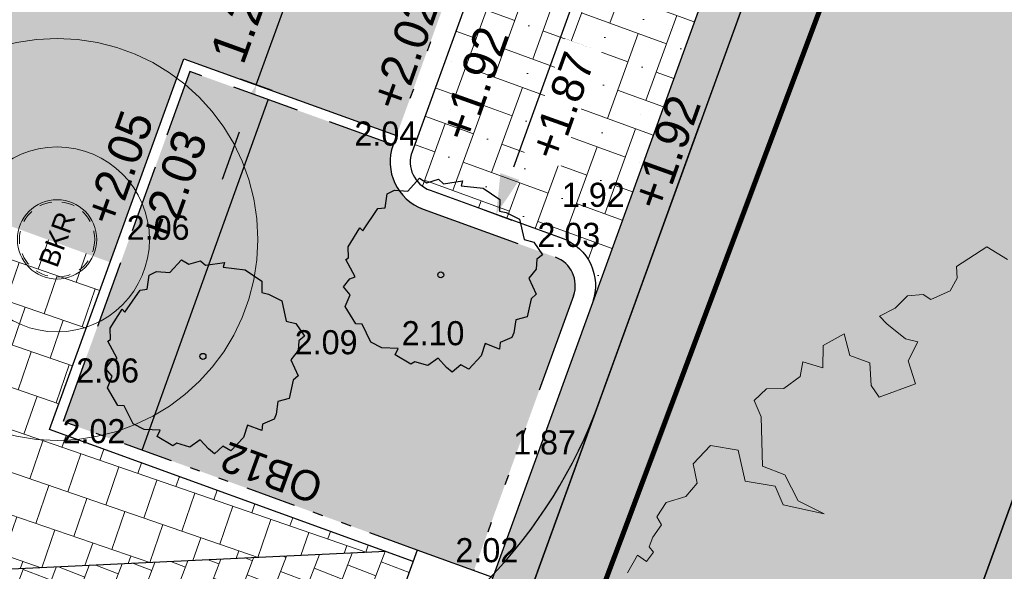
# Model space of a CAD drawing. Header units: metres. Extents: x 134157 to 138734, y 451157 to 455772.
# Tile 352 of 656: x 136490.82 to 136500.62, y 453621.16 to 453626.65. Entities that reach past the tile are written whole.
import ezdxf
from ezdxf.enums import TextEntityAlignment as Align

# ---------------------------------------------------------------- set-up
doc = ezdxf.new("R2010")
doc.units = ezdxf.units.M
for name, pattern in [('DASHED2', [9.524999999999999, 6.35, -3.175]), ('DGN_Style_2', [25.09271647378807, 15.05562988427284, -10.03708658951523]), ('HIDDEN__G5', [1.125, 0.75, -0.375]), ('TR13X15__G2', [2.1999999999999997, 1, -0.4, 0, -0.4, 0, -0.4]), ('TR18X20__G2', [2.5999999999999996, 1, -0.4, 0, -0.4, 0, -0.4, 0, -0.4])]:
    doc.linetypes.add(name, pattern=pattern)
for name, color, linetype, plot in [('-DR-alg-hulplijnen', 210, 'Continuous', False), ('-DR-alg-hulplijnen bochtstralen uitritconstructies', 210, 'Continuous', False), ('-DR-alg-hulplijnen waterbergende groenvakken', 141, 'Continuous', False)]:
    doc.layers.add(name, color=color, linetype=linetype, plot=plot)
doc.layers.add('-DR-alg-hulplijnen kantverharding asflast nieuwe fietsstraat', color=7, linetype='Continuous', true_color=0xff9429, plot=False)
for name, color, linetype, lineweight in [('-DR-bs-boom', 253, 'Continuous', 13), ('-DR-nw-inr-brandkraan', 2, 'Continuous', 0), ('-DR-nw-vh-arc-dubbelklinkers inritten', 253, 'Continuous', 9), ('-DR-nw-vh-arc-tegels 300x300x45', 253, 'Continuous', 9)]:
    doc.layers.add(name, color=color, linetype=linetype, lineweight=lineweight)
for name, color, linetype in [('-DR-bs-rio-DWA Jutfaseweg', 253, 'Continuous'), ('-DR-bs-txt-hoogtemaat', 253, 'Continuous'), ('-DR-nw-gr-solitaire heester', 96, 'Continuous'), ('-DR-nw-maatvoering', 3, 'Continuous'), ('-DR-nw-txt-hoogtemaat', 2, 'Continuous'), ('-DR-nw-vh-band 10x20 ob', 2, 'HIDDEN__G5'), ('-DR-nw-vh-band 12x25 ob', 2, 'TR13X15__G2'), ('-DR-nw-vh-band 18-20x25', 2, 'TR18X20__G2'), ('-DR-nw-vh-band inritband 800x180x500mm', 2, 'Continuous'), ('-DR-nw-vh-kantverharding', 3, 'Continuous'), ('-DR-nw-vh-scheiding verhardingen trottoir', 1, 'Continuous'), ('-DR-nw-vh-txt-kantopsluitingen', 2, 'Continuous')]:
    doc.layers.add(name, color=color, linetype=linetype)
doc.layers.add('-DR-nw-gr-arc-beplanting', color=7, linetype='Continuous', true_color=0xe5f0e7)
doc.layers.add('-DR-nw-gr-arc-gras', color=7, linetype='Continuous', true_color=0xb5d5a4)
for name, color, linetype, lineweight, true_color in [('-DR-nw-vh-arc-asfalt fietsstraat rood', 7, 'Continuous', 9, 0xdfbfc7), ('-DR-nw-vh-arc-sbs df Drainflow', 7, 'Continuous', 9, 0xb9747c), ('-DR-nw-vh-arc-sbs kf bruinrood rabat halfsteens', 7, 'Continuous', 9, 0xb88485)]:
    doc.layers.add(name, color=color, linetype=linetype, lineweight=lineweight, true_color=true_color)
doc.styles.add('Drong', font='txt', dxfattribs={"height": 1.8})
doc.dimstyles.new('Drong', dxfattribs={"dimtxt": 1.8, "dimasz": 2.5, "dimexe": 0, "dimexo": 0, "dimgap": 0.9, "dimtad": 1, "dimzin": 0, "dimdsep": 46, "dimtxsty": 'Drong', "dimblk": 'dimblk-wit', "dimcen": 0, "dimse1": 1, "dimse2": 1, "dimclrd": 256, "dimclre": 1, "dimclrt": 7, "dimadec": 0, "dimazin": 0, "dimtfac": 1, "dimtmove": 0, "dimatfit": 3, "dimfxl": 1, "dimtolj": 1, "dimtzin": 0, "dimarcsym": 0})
pattern_1 = [(71, (0, 0), (-0.05887645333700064, 0.443321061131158), [0.4, -0.4]), (161, (0, 0), (-0.1302272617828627, -0.3782074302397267), [])]
pattern_2 = [(115.3356253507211, (136419.7180158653, 453326.2367068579), (-0.2236810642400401, -0.1059037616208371), [0.06, -0.187485]), (205.3356253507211, (136419.7180158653, 453326.2367068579), (0.1059037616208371, -0.22368106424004), [0.06, -0.187485])]

# ---------------------------------------------------------------- blocks, each defined once
blk = doc.blocks.new('Boom bestaand 1')
blk.add_lwpolyline([(-0.4875485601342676, 0.04024520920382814), (-0.5016751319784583, 0.03036107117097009), (-0.4974370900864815, 0.00494493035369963), (-0.4896674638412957, 0.002120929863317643), (-0.4832352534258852, -0.006023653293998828), (-0.4832352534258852, -0.0211265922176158), (-0.4885680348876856, -0.02468023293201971), (-0.4921233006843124, -0.03534115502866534), (-0.4876793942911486, -0.04689045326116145), (-0.4867905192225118, -0.05932826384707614), (-0.4796799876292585, -0.05666299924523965), (-0.4645700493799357, -0.04866734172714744), (-0.459237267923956, -0.04156006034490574), (-0.449460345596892, -0.05310935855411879), (-0.4325726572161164, -0.05488624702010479), (-0.4341562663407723, -0.082442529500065), (-0.4438616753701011, -0.08442230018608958), (-0.4591129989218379, -0.0788789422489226), (-0.4694125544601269, -0.08976781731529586), (-0.4852582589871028, -0.08739209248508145), (-0.4834755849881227, -0.1044182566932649), (-0.4690165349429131, -0.1107536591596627), (-0.4787219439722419, -0.1222364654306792), (-0.4698088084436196, -0.1279778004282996), (-0.4666397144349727, -0.1420344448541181), (-0.471197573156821, -0.1534835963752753), (-0.4672833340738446, -0.1649416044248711), (-0.4544219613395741, -0.1649416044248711), (-0.4219893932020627, -0.1780763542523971), (-0.409966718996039, -0.1657799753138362), (-0.389277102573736, -0.1643826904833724), (-0.3736199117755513, -0.1512478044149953), (-0.3909544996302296, -0.175281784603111), (-0.4052137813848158, -0.175281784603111), (-0.4169567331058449, -0.1934470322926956), (-0.4393239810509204, -0.1892550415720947), (-0.4502279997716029, -0.2060228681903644), (-0.4429587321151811, -0.2225112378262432), (-0.4293484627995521, -0.2253992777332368), (-0.4239762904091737, -0.2366267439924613), (-0.4254414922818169, -0.2510271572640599), (-0.418848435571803, -0.2612782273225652), (-0.4122553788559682, -0.2603019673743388), (-0.4066391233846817, -0.2695767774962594), (-0.4012669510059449, -0.2747023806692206), (-0.3966274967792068, -0.2734819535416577), (-0.3924762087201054, -0.2805602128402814), (-0.3993135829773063, -0.2847094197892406), (-0.3905228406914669, -0.2961809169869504)])
blk = doc.blocks.new('*U160')
blk.add_lwpolyline([(3.922529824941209, 10.81035428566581), (3.170505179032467, 11.08322592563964), (2.999960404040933, 10.61321052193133), (3.751985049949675, 10.3403388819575)])
blk = doc.blocks.new('block brandkraan')
at = {"layer": '-DR-alg-hulplijnen', "linetype": 'DGN_Style_2', "lineweight": 0}
for centre, radius in [((0, 4.656612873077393e-10), 1.999993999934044), ((0, 0), 0.9199939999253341)]:
    blk.add_circle(centre, radius, dxfattribs=at)
at = {"layer": '-DR-nw-inr-brandkraan', "linetype": 'Continuous', "lineweight": 0, "ltscale": 0.02}
blk.add_circle((0, 0), 0.395, dxfattribs=at)
at = {"layer": '-DR-nw-inr-brandkraan', "linetype": 'DASHED2', "lineweight": 0, "ltscale": 0.02}
blk.add_circle((0, 0), 0.375, dxfattribs=at)
at = {"layer": '-DR-nw-inr-brandkraan', "linetype": 'Continuous', "lineweight": 13, "style": 'Drong'}
blk.add_text('BKR', height=0.2, rotation=70.17516579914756, dxfattribs=at).set_placement((0, 6.984919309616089e-10), align=Align.MIDDLE_CENTER)
blk = doc.blocks.new('dimblk-wit')
at = {"color": 7}
blk.add_line((2.842170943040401e-14, -0.3333333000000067), (-2.842170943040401e-14, 0.3333333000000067), dxfattribs=at)
blk.add_solid([(0, 0), (-0.7999999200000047, 0.1999999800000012), (-0.7999999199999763, -0.1999999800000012)], dxfattribs=at)
blk = doc.blocks.new('*D640')
at = {"layer": '-DR-nw-maatvoering', "lineweight": -2, "transparency": 16777216}
for p, q in [((136493.7566721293, 453627.5992437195), (136493.9269718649, 453628.0693479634)), ((136493.1768601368, 453625.998700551), (136493.5863723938, 453627.1291394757)), ((136493.0065604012, 453625.5285963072), (136492.8362606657, 453625.0584920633))]:
    blk.add_line(p, q, dxfattribs=at)
at = {"layer": 'Defpoints', "color": 0, "transparency": 16777216}
for p in [(136493.5863723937, 453627.1291394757), (136494.1910888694, 453626.9100751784), (136493.7815766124, 453625.7796362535)]:
    blk.add_point(p, dxfattribs=at)
at = {"layer": '-DR-nw-maatvoering', "lineweight": -2, "transparency": 16777216, "xscale": 0.5, "yscale": 0.5, "zscale": 0.5}
for p, rotation in [((136493.5863723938, 453627.1291394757), 250.0865987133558), ((136493.1768601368, 453625.998700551), 70.08659871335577)]:
    blk.add_blockref('dimblk-wit', p, dxfattribs=dict(at, rotation=rotation))
at = {"layer": '-DR-nw-maatvoering', "color": 7, "transparency": 16777216, "insert": (136493.0396696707, 453626.687793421), "char_height": 0.36, "attachment_point": 5, "rotation": 70.08659871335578, "style": 'Drong'}
blk.add_mtext('\\A1;1.20', dxfattribs=at)
blk = doc.blocks.new('*D705')
at = {"layer": '-DR-nw-maatvoering', "lineweight": -2, "transparency": 16777216}
blk.add_line((136513.1994072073, 453673.3108982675), (136495.7356222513, 453625.1813209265), dxfattribs=at)
at = {"layer": 'Defpoints', "color": 0, "transparency": 16777216}
for p in [(136513.3699519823, 453673.7809136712), (136495.5650774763, 453624.7113055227), (136495.5650774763, 453624.7113055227)]:
    blk.add_point(p, dxfattribs=at)
at = {"layer": '-DR-nw-maatvoering', "lineweight": -2, "transparency": 16777216, "xscale": 0.5, "yscale": 0.5, "zscale": 0.5}
for p, rotation in [((136513.3699519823, 453673.7809136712), 70.05673076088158), ((136495.5650774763, 453624.7113055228), 250.0567307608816)]:
    blk.add_blockref('dimblk-wit', p, dxfattribs=dict(at, rotation=rotation))
at = {"layer": '-DR-nw-maatvoering', "color": 7, "transparency": 16777216, "insert": (136505.4862751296, 453653.1200437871), "char_height": 0.36, "attachment_point": 5, "rotation": 70.05673076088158, "style": 'Drong'}
blk.add_mtext('\\A1;52.20', dxfattribs=at)
blk = doc.blocks.new('Solitaire heester')
blk.add_lwpolyline([(-1.738422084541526, -4.390808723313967), (-2.165650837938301, -3.928363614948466), (-2.483742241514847, -4.006582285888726), (-2.464906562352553, -3.243960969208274), (-3.108512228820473, -3.265308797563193), (-3.941315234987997, -2.904578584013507), (-3.868064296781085, -2.452012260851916), (-4.359586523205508, -2.179992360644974), (-4.239036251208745, -1.822945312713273), (-3.950943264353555, -1.283816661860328), (-4.465961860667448, -0.924314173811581), (-4.503076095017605, -0.2488687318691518), (-4.693194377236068, -0.1051291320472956), (-4.52288920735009, 0.7919674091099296), (-4.165535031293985, 0.7508631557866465), (-4.408840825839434, 1.52244183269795), (-4.334976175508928, 2.133900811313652), (-3.641002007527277, 2.854190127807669), (-3.727257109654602, 3.148478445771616), (-3.088619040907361, 3.940484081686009), (-2.461086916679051, 3.914225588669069), (-2.205140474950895, 4.358141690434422), (-1.729077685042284, 4.197407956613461), (-1.539266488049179, 3.97422214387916), (-0.8928984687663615, 4.71058514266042), (-0.7661533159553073, 4.614758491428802), (-0.2489862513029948, 4.811378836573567), (0.8385356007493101, 4.576780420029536), (0.7504387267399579, 4.394391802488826), (2.044152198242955, 4.063660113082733), (2.201816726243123, 3.745261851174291), (2.885605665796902, 3.885625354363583), (3.186395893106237, 3.598453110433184), (3.366635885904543, 2.954233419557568), (4.159869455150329, 2.633380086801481), (4.070851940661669, 2.212653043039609), (4.434400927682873, 1.71867540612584), (4.306120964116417, 1.417271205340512), (4.763654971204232, 0.573362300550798), (4.517280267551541, 0.5504799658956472), (4.76739476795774, -0.5150800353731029), (4.517336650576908, -1.491315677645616), (3.976366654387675, -1.679899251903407), (4.022745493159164, -2.013757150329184), (3.932500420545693, -2.752268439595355), (3.0564445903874, -3.305015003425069), (3.102209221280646, -3.797765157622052), (2.654917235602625, -4.415726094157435), (2.345783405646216, -4.231802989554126), (1.876529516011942, -4.365050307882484), (1.329057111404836, -4.180206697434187), (0.6990696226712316, -4.789516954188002), (0.4057020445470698, -4.637433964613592), (-0.5083884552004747, -4.753073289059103), (-0.8481344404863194, -4.267132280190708), (-1.476280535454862, -4.399766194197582), (-1.738422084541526, -4.390808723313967)])
blk.add_circle((0, 0), 0.15)

msp = doc.modelspace()

# ---------------------------------------------------------------- hatches: boundary and pattern name
at = {"layer": '-DR-nw-gr-arc-beplanting'}
h = msp.add_hatch(color=256, dxfattribs=at)
h.dxf.hatch_style = 1
edge = h.paths.add_edge_path()
edge.add_line((136496.1548811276, 453624.2845366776), (136494.8388379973, 453624.7620620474))
edge.add_arc((136495.0093827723, 453625.2320774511), 0.500000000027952, 160.0567307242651, 250.05673076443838, ccw=False)
edge.add_line((136494.5393673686, 453625.4026222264), (136492.516780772, 453626.1317746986))
edge.add_line((136492.516780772, 453626.1317746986), (136491.2534493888, 453622.6500778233))
edge.add_line((136491.2534493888, 453622.6500778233), (136494.7785649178, 453621.3709920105))
edge.add_line((136494.7785649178, 453621.3709920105), (136495.3425834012, 453621.1663382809))
edge.add_line((136495.3425834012, 453621.1663382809), (136496.3345635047, 453623.9002005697))
edge.add_arc((136496.0525542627, 453624.0025274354), 0.3000000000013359, 340.0567306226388, 430.0567307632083)
at = {"layer": '-DR-nw-gr-arc-gras', "transparency": 33554687}
h = msp.add_hatch(dxfattribs=at)
h.set_pattern_fill('AGR-BOLLEN', color=256, scale=0.1, pattern_type=2)
h.set_pattern_definition(pattern_2)
edge = h.paths.add_edge_path()
edge.add_arc((-7000776.809524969, 3043164.567559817), 7592527.997363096, 340.0567505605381, 340.0572256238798)
edge.add_line((136455.7815594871, 453494.2542758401), (136455.1236032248, 453494.4934109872))
edge.add_arc((380495.2223584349, 364992.5484406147), 259592.3035530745, 160.0666568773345, 160.0804453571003)
edge.add_line((136433.832290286, 453435.7615323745), (136433.813485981, 453435.768343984))
edge.add_line((136433.813485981, 453435.768343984), (136432.1794965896, 453431.2550945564))
edge.add_line((136432.1794965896, 453431.2550945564), (136432.198303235, 453431.2482893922))
edge.add_line((136432.198303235, 453431.2482893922), (136431.6776287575, 453429.8696050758))
edge.add_line((136431.6776287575, 453429.8696050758), (136432.3363505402, 453429.6312341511))
edge.add_line((136432.3363505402, 453429.6312341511), (136434.3092713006, 453435.0765756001))
h = msp.add_hatch(dxfattribs=at)
h.set_pattern_fill('AGR-BOLLEN', color=256, scale=0.1, pattern_type=2)
h.set_pattern_definition(pattern_2)
edge = h.paths.add_edge_path()
edge.add_line((136644.2753070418, 454017.4218487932), (136643.9350728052, 454016.4814706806))
edge.add_line((136643.9350728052, 454016.4814706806), (136643.8839339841, 454016.3403207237))
edge.add_line((136643.8839339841, 454016.3403207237), (136644.542212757, 454016.1016536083))
edge.add_arc((1711333.983143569, -116117.4265426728), 1674723.581774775, 160.0956720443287, 160.096657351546, ccw=False)
edge.add_line((136654.3469492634, 454043.1812754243), (136653.6888597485, 454043.419891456))
edge.add_line((136653.6888597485, 454043.419891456), (136653.6378049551, 454043.2789838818))
edge.add_line((136653.6378049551, 454043.2789838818), (136653.2975354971, 454042.3386559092))
edge.add_line((136653.2975354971, 454042.3386559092), (136644.2753070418, 454017.4218487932))
at = {"layer": '-DR-nw-vh-arc-asfalt fietsstraat rood', "transparency": 33554687}
h = msp.add_hatch(color=256, dxfattribs=at)
h.dxf.hatch_style = 1
edge = h.paths.add_edge_path()
edge.add_arc((137987.7467455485, 453337.2025435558), 1495.400000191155, 160.0946501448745, 161.0347260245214)
edge.add_arc((135150.599574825, 454312.1876383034), 1504.600000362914, 340.0567307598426, 341.034726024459, ccw=False)
edge.add_line((136564.9699280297, 453798.9843013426), (136431.2485721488, 453430.4479765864))
edge.add_line((136431.2485721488, 453430.4479765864), (136427.2999171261, 453431.8791033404))
edge.add_line((136427.2999171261, 453431.8791033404), (136429.6486940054, 453438.3572199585))
edge.add_line((136429.6486940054, 453438.3572199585), (136561.0217986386, 453800.4168774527))
edge.add_arc((135150.5995746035, 454312.1876383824), 1500.400000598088, 340.0567307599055, 341.0347260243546)
edge.add_line((136569.551446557, 453824.5650928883), (136577.738336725, 453847.767375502))
edge.add_line((136577.738336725, 453847.767375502), (136586.3288476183, 453871.4914783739))
edge.add_line((136586.3288476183, 453871.4914783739), (136590.2290830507, 453869.9266325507))
edge.add_line((136590.2290830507, 453869.9266325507), (136581.6874133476, 453846.3374126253))
at = {"layer": '-DR-nw-vh-arc-dubbelklinkers inritten'}
h = msp.add_hatch(dxfattribs=at)
h.set_pattern_fill('AVH-TEGEL_200X200_HALFST', color=256, scale=1.5, angle=159, pattern_type=2)
h.set_pattern_definition([(159, (0, 0), (-0.3338293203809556, -0.03252667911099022), [0.3, -0.3]), (249, (0, 0), (0.2800741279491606, -0.1075103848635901), [])])
h.paths.add_polyline_path([(136494.4671409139, 453621.3563366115), (136488.0679257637, 453621.0551939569), (136488.0677013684, 453621.0546649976), (136487.9813220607, 453620.8742803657), (136487.76537379, 453620.4233187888), (136487.5494255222, 453619.9723572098), (136487.3334772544, 453619.5213956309), (136487.1175289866, 453619.070434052), (136486.9015807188, 453618.6194724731), (136486.685632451, 453618.1685108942), (136486.4696841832, 453617.7175493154), (136486.2537359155, 453617.2665877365), (136486.0377876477, 453616.8156261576), (136485.8218389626, 453616.3646637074), (136485.7361751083, 453616.1839392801), (136490.7878171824, 453610.3726315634), (136490.8560350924, 453610.5606377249), (136491.0265798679, 453611.0306531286), (136491.1971246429, 453611.5006685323), (136491.3676694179, 453611.970683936), (136491.5382141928, 453612.4406993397), (136491.7087589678, 453612.9107147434), (136491.8793037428, 453613.3807301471), (136492.0498485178, 453613.8507455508), (136492.2203932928, 453614.3207609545), (136492.3909380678, 453614.7907763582), (136492.5614828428, 453615.260791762), (136492.7320276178, 453615.7308071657), (136492.9025723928, 453616.2008225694), (136493.0731171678, 453616.6708379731), (136493.2436619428, 453617.1408533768), (136493.4142067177, 453617.6108687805), (136493.5847514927, 453618.0808841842), (136493.7552962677, 453618.5508995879), (136493.9258410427, 453619.0209149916), (136494.0963858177, 453619.4909303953), (136494.2669305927, 453619.960945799), (136494.4374753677, 453620.4309612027), (136494.6080201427, 453620.9009766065), (136494.7376341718, 453621.2581883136)])
at = {"layer": '-DR-nw-vh-arc-sbs df Drainflow'}
h = msp.add_hatch(dxfattribs=at)
h.set_pattern_fill('AVH-SBS_KEIFORMAAT_ELLEBOOG_01', color=256, scale=3, angle=250, pattern_type=2)
h.set_pattern_definition([(250, (0, 0), (0.3845138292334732, 0.179301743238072), [0.8999999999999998, -0.3]), (340, (-0.2052120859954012, -0.5638155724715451), (0.3845138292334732, 0.179301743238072), [0.8999999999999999, -0.3]), (250, (0.0383478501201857, -0.3332108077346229), (0.3845138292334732, 0.179301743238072), [0, -1.2]), (250, (0.02539267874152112, -0.8073755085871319), (0.3845138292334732, 0.179301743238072), [0, -1.2])])
h.paths.add_polyline_path([(136494.7273735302, 453625.3344043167, 0.4142135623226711), (136494.9070559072, 453624.9500682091), (136496.2230990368, 453624.4725428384, -0.4142135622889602), (136496.5225696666, 453623.8319826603), (136505.4907146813, 453648.5478750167), (136503.4210911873, 453649.293984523)])
at = {"layer": '-DR-nw-vh-arc-sbs kf bruinrood rabat halfsteens', "transparency": 33554687}
h = msp.add_hatch(color=256, dxfattribs=at)
h.dxf.hatch_style = 1
edge = h.paths.add_edge_path()
edge.add_line((136459.8251734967, 453521.5225364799), (136459.4491611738, 453521.6589723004))
edge.add_line((136459.4491611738, 453521.6589723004), (136466.3562245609, 453540.6945961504))
edge.add_line((136466.3562245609, 453540.6945961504), (136466.8678588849, 453542.1046423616))
edge.add_line((136466.8678588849, 453542.1046423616), (136467.0384036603, 453542.574657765))
edge.add_line((136467.0384036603, 453542.574657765), (136467.2089484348, 453543.0446731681))
edge.add_line((136467.2089484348, 453543.0446731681), (136467.3794932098, 453543.5146885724))
edge.add_line((136467.3794932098, 453543.5146885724), (136467.5500379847, 453543.9847039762))
edge.add_line((136467.5500379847, 453543.9847039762), (136467.7205827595, 453544.4547193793))
edge.add_line((136467.7205827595, 453544.4547193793), (136467.8911275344, 453544.9247347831))
edge.add_line((136467.8911275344, 453544.9247347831), (136468.0616723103, 453545.3947501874))
edge.add_line((136468.0616723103, 453545.3947501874), (136468.2322170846, 453545.8647655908))
edge.add_line((136468.2322170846, 453545.8647655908), (136468.4027618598, 453546.3347809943))
edge.add_line((136468.4027618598, 453546.3347809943), (136468.5733066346, 453546.8047963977))
edge.add_line((136468.5733066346, 453546.8047963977), (136468.7438514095, 453547.274811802))
edge.add_line((136468.7438514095, 453547.274811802), (136468.9143961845, 453547.7448272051))
edge.add_line((136468.9143961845, 453547.7448272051), (136469.0849409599, 453548.2148426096))
edge.add_line((136469.0849409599, 453548.2148426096), (136469.2554857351, 453548.6848580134))
edge.add_line((136469.2554857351, 453548.6848580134), (136496.5225696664, 453623.8319826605))
edge.add_line((136496.5225696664, 453623.8319826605), (136532.6439522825, 453723.3812431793))
edge.add_line((136532.6439522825, 453723.3812431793), (136552.5129481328, 453778.1394971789))
edge.add_line((136552.5129481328, 453778.1394971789), (136560.6457863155, 453800.5533132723))
edge.add_arc((135150.5995751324, 454312.1876381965), 1500.000000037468, 340.0567307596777, 341.0347260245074)
edge.add_arc((137987.746744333, 453337.2025439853), 1499.999998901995, 160.0946501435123, 161.0347260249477, ccw=False)
edge.add_line((136577.3622341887, 453847.9035624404), (136585.9525370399, 453871.6277406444))
edge.add_line((136585.9525370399, 453871.6277406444), (136586.3288476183, 453871.4914783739))
edge.add_line((136586.3288476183, 453871.4914783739), (136577.738336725, 453847.767375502))
edge.add_arc((137987.7467452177, 453337.2025436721), 1499.599999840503, 160.0946501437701, 161.0347260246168)
edge.add_arc((135150.5995747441, 454312.1876383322), 1500.400000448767, 340.05673075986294, 341.03472602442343, ccw=False)
edge.add_line((136561.0217986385, 453800.4168774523), (136552.894679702, 453778.0188234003))
edge.add_line((136552.894679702, 453778.0188234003), (136533.0499055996, 453723.3273236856))
edge.add_line((136533.0499055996, 453723.3273236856), (136496.9028942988, 453623.7074314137))
edge.add_line((136496.9028942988, 453623.7074314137), (136469.6314980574, 453548.5484221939))
edge.add_line((136469.6314980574, 453548.5484221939), (136459.8251734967, 453521.5225364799))
h = msp.add_hatch(color=256, dxfattribs=at)
h.dxf.hatch_style = 1
edge = h.paths.add_edge_path()
edge.add_line((136451.1497918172, 453484.1272951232), (136451.1474993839, 453484.1281269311))
edge.add_line((136451.1474993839, 453484.1281269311), (136450.7737794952, 453484.2637309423))
edge.add_line((136450.7737794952, 453484.2637309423), (136463.7733028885, 453520.0899603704))
edge.add_line((136463.7733028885, 453520.0899603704), (136507.5228875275, 453640.6622774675))
edge.add_line((136507.5228875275, 453640.6622774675), (136515.9321249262, 453663.8378400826))
edge.add_line((136515.9321249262, 453663.8378400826), (136555.633586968, 453773.2536736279))
edge.add_line((136555.633586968, 453773.2536736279), (136564.9699280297, 453798.9843013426))
edge.add_arc((135150.599574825, 454312.1876383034), 1504.600000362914, 340.0567307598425, 341.034726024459)
edge.add_arc((137987.7467450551, 453337.20254373), 1495.399999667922, 160.0946501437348, 161.0347260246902, ccw=False)
edge.add_line((136581.6874133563, 453846.3374126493), (136590.2290830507, 453869.9266325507))
edge.add_line((136590.2290830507, 453869.9266325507), (136590.605185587, 453869.7904456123))
edge.add_line((136590.605185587, 453869.7904456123), (136582.0635158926, 453846.2012257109))
edge.add_arc((137987.7467454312, 453337.2025435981), 1495.000000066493, 160.094650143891, 161.0347260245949)
edge.add_arc((134973.5520515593, 454374.7244763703), 1692.761547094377, 340.11097160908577, 340.98048517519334, ccw=False)
edge.add_line((136565.3459403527, 453798.8478655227), (136556.3429834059, 453774.0370943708))
edge.add_line((136556.3429834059, 453774.0370943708), (136516.2729091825, 453663.6043169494))
edge.add_line((136516.2729091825, 453663.6043169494), (136507.9741657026, 453640.7332716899))
edge.add_line((136507.9741657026, 453640.7332716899), (136464.1493085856, 453519.9535269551))
edge.add_line((136464.1493085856, 453519.9535269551), (136455.549846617, 453496.2536926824))
edge.add_line((136455.549846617, 453496.2536926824), (136454.9017768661, 453494.4676340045))
edge.add_line((136454.9017768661, 453494.4676340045), (136451.1497918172, 453484.1272951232))
at = {"layer": '-DR-nw-vh-arc-tegels 300x300x45'}
h = msp.add_hatch(dxfattribs=at)
h.set_pattern_fill('AVH-TEGEL_200X200_HALFST', color=256, scale=2, angle=71, pattern_type=2)
h.set_pattern_definition(pattern_1)
h.paths.add_polyline_path([(136524.5596173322, 453714.7338838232), (136526.3959150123, 453714.0776819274), (136523.6918709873, 453706.62757228), (136521.8555733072, 453707.2837741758)], flags=16)
h.paths.add_polyline_path([(136524.6196770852, 453714.6062282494), (136526.2676365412, 453714.0173291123), (136523.632498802, 453706.7549821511), (136521.9845393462, 453707.3438812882)], flags=0)
h.paths.add_polyline_path([(136521.4469485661, 453706.1554781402), (136523.2832462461, 453705.4992762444), (136518.0645809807, 453691.1168182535), (136516.2275957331, 453691.773265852)], flags=16)
h.paths.add_polyline_path([(136521.507008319, 453706.0278225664), (136523.154967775, 453705.4389234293), (136518.0045212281, 453691.2444738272), (136516.3558742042, 453691.8336186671)], flags=0)
h.paths.add_polyline_path([(136529.755488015, 453729.0535207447), (136536.6817769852, 453748.142129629), (136538.5142765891, 453747.475766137), (136531.5893419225, 453728.3924073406)], flags=16)
h.paths.add_polyline_path([(136529.8836708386, 453729.113609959), (136536.741647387, 453748.013952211), (136538.3861882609, 453747.4159373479), (136531.5293771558, 453728.5203246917)], flags=0)
h.paths.add_polyline_path([(136515.8189709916, 453690.6449698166), (136517.6552686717, 453689.9887679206), (136512.4374311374, 453675.6085911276), (136510.6043710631, 453676.2737157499)], flags=16)
h.paths.add_polyline_path([(136515.8790307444, 453690.5173142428), (136517.5276777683, 453689.9281694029), (136512.3775370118, 453675.7367031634), (136510.7324830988, 453676.3336098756)], flags=0)
h.paths.add_polyline_path([(136510.195063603, 453675.1456787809), (136512.0281236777, 453674.4805541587), (136508.1725616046, 453663.8569012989), (136506.3369064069, 453664.5145228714)], flags=16)
h.paths.add_polyline_path([(136510.2549577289, 453675.0175667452), (136511.900011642, 453674.4206600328), (136508.1814982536, 453664.1725678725), (136506.5352068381, 453664.7660640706)], flags=0)
h.paths.add_polyline_path([(136505.9321929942, 453663.3848295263), (136507.7639371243, 453662.7286059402), (136500.1575197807, 453641.7677277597), (136498.3251472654, 453642.4326066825)], flags=16)
h.paths.add_polyline_path([(136505.9212455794, 453663.074008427), (136507.5675369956, 453662.4805122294), (136500.0983132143, 453641.8955940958), (136498.4532593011, 453642.4925008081)], flags=0)
h.paths.add_polyline_path([(136497.9165261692, 453641.3043206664), (136499.74889988, 453640.6394450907), (136494.7005633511, 453626.7264071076), (136492.8661243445, 453627.3877314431)], flags=16)
h.paths.add_polyline_path([(136497.9757339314, 453641.1764576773), (136499.6207878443, 453640.5795509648), (136494.6400134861, 453626.8545353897), (136492.994307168, 453627.4478206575)], flags=0)
h.paths.add_polyline_path([(136494.573476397, 453625.4966255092), (136512.31013292, 453674.378227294), (136514.0961914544, 453673.7301571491), (136514.1985183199, 453674.0121663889), (136514.4247373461, 453673.9300829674), (136514.6293910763, 453674.4941014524), (136514.403172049, 453674.5761848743), (136514.5054989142, 453674.858194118), (136512.7194403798, 453675.5062642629), (136529.637481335, 453722.1317903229), (136531.4235398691, 453721.4837201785), (136531.5256898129, 453721.7652418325), (136531.2435748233, 453721.8672759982), (136531.3115976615, 453722.0553528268), (136531.8217689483, 453723.4659290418), (136531.8560629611, 453723.5607488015), (136528.2387000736, 453724.8733065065), (136529.3461796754, 453727.9254813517), (136531.462840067, 453727.1624148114), (136544.8676584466, 453764.1056229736), (136544.5856492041, 453764.207949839), (136538.9237801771, 453748.603732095), (136537.0911825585, 453749.270131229), (136542.7525891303, 453764.8730744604), (136540.3116644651, 453765.7812582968), (136535.370115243, 453752.4998620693), (136535.3171152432, 453752.5248620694), (136534.9151152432, 453751.5388620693), (136534.7401152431, 453751.6168620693), (136534.2191152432, 453750.2518620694), (136534.377115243, 453750.1928620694), (136533.3411152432, 453747.3438620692), (136533.1451152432, 453747.4338620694), (136531.745115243, 453743.6768620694), (136531.911115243, 453743.6158620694), (136517.4330696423, 453704.2512838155), (136515.517000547, 453698.8840015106), (136493.4680000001, 453637.0310000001), (136494.0440000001, 453636.8098620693), (136489.7240000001, 453624.9590000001), (136491.721827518, 453624.2340896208), (136492.4568160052, 453626.25969205)])
h = msp.add_hatch(dxfattribs=at)
h.set_pattern_fill('AVH-TEGEL_200X200_HALFST', color=256, scale=2, angle=71, pattern_type=2)
h.set_pattern_definition(pattern_1)
h.paths.add_polyline_path([(136491.721827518, 453624.2340896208), (136489.724, 453624.959), (136488.0679257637, 453621.0551939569), (136494.4671409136, 453621.3563366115), (136491.1185155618, 453622.5713830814)])

# ---------------------------------------------------------------- linework, layer by layer
at = {"layer": '-DR-alg-hulplijnen bochtstralen uitritconstructies', "flags": 128}
msp.add_lwpolyline([(136487.2597835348, 453621.2197975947), (136489.7290629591, 453620.0373540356, 0.4433724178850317), (136496.5886996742, 453622.8415220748), (136497.5966274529, 453625.6193355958)], format="xyb", dxfattribs=at)
at = {"layer": '-DR-alg-hulplijnen kantverharding asflast nieuwe fietsstraat'}
for points in [[(136615.5574884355, 453953.711278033), (136612.5988155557, 453946.9774368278), (136593.3968481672, 453893.9480587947), (136588.980006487, 453881.7567302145), (136586.9296896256, 453874.6504554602, -0.01588767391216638), (136585.9525370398, 453871.6277406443), (136586.3288476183, 453871.4914783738), (136577.7383367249, 453847.7673755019, 0.004101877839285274), (136569.551446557, 453824.5650928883, -0.004267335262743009), (136561.0217986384, 453800.4168774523), (136429.6486940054, 453438.3572199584, 0.002151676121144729), (136389.0241510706, 453324.8767131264), (136377.1192577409, 453291.1651317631), (136363.7665480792, 453256.9101376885), (136363.728095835, 453256.80125087)], [(136620.467022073, 453951.9335331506), (136618.8898399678, 453946.4661328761, -0.01664357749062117), (136617.8615883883, 453943.301182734), (136595.3671784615, 453881.1791853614, -0.01664357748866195), (136594.1306749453, 453878.0896433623), (136591.8416891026, 453872.87998761, 0.01163646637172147), (136590.9554707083, 453870.7283732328), (136590.605185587, 453869.7904456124), (136590.2290830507, 453869.9266325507), (136581.6874133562, 453846.3374126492, 0.004101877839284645), (136573.5234525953, 453823.2001137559, -0.004267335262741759), (136564.9699280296, 453798.9843013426), (136433.5968233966, 453436.9246438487, 0.002151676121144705), (136392.9844638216, 453323.4781699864), (136381.0570405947, 453289.7027897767), (136367.704330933, 453255.4477957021), (136367.6831793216, 453255.3878998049)]]:
    msp.add_lwpolyline(points, format="xyb", dxfattribs=at)
at = {"layer": '-DR-alg-hulplijnen waterbergende groenvakken', "flags": 128}
msp.add_lwpolyline([(136492.0393972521, 453622.3648971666), (136493.2960928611, 453625.8508288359)], dxfattribs=at)
at = {"layer": '-DR-bs-rio-DWA Jutfaseweg', "const_width": 0.05, "flags": 128}
msp.add_lwpolyline([(136494.4662717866, 453615.2461283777), (136508.4412717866, 453652.4431283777)], dxfattribs=at)
at = {"layer": '-DR-nw-vh-band 10x20 ob', "ltscale": 0.9}
msp.add_lwpolyline([(136494.5393673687, 453625.4026222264), (136492.516780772, 453626.1317746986), (136491.2534493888, 453622.6500778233)], dxfattribs=at)
at = {"layer": '-DR-nw-vh-band 12x25 ob', "ltscale": 0.5, "flags": 128}
msp.add_lwpolyline([(136494.7785649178, 453621.3709920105), (136491.1594463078, 453622.6841867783)], dxfattribs=at)
at = {"layer": '-DR-nw-vh-band 18-20x25'}
msp.add_lwpolyline([(136514.0961914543, 453673.7301571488), (136512.3101329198, 453674.3782272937), (136508.2478975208, 453663.1828493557), (136494.5393673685, 453625.402622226, 0.4142135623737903), (136494.8388379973, 453624.7620620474), (136496.1548811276, 453624.2845366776, -0.4142135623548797), (136496.3345635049, 453623.9002005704), (136495.3425834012, 453621.1663382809)], format="xyb", dxfattribs=at)
at = {"layer": '-DR-nw-vh-kantverharding'}
for points in [[(136363.728095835, 453256.80125087), (136363.7665480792, 453256.9101376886), (136377.1192577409, 453291.1651317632), (136389.0241510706, 453324.8767131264, -0.002151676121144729), (136429.6486940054, 453438.3572199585), (136561.0217986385, 453800.4168774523, 0.004267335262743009), (136569.551446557, 453824.5650928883, -0.004101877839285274), (136577.738336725, 453847.767375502), (136586.3288476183, 453871.4914783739), (136585.9525370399, 453871.6277406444)], [(136367.6831793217, 453255.3878998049), (136367.704330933, 453255.4477957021), (136381.0570405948, 453289.7027897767), (136392.9844638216, 453323.4781699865, -0.002151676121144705), (136433.5968233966, 453436.9246438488), (136564.9699280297, 453798.9843013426, 0.004267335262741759), (136573.5234525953, 453823.2001137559, -0.004101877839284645), (136581.6874133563, 453846.3374126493), (136590.2290830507, 453869.9266325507), (136590.605185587, 453869.7904456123)], [(136512.3275943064, 453673.8399939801), (136494.72737353, 453625.3344043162, 0.4142135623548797), (136494.9070559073, 453624.950068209), (136496.2230990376, 453624.4725428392, -0.4142135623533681), (136496.5225696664, 453623.8319826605), (136490.9599895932, 453608.5017075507, -0.4142135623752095), (136490.3194294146, 453608.2022369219), (136489.0033862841, 453608.679762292, 0.4142135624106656), (136488.6190501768, 453608.5000799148), (136469.7226891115, 453556.422373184, 0.4142135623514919), (136469.9023714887, 453556.0380370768), (136471.2184146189, 453555.5605117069, -0.4142135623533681), (136471.5178852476, 453554.9199515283), (136466.2197887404, 453540.3185838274, -0.4142135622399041), (136465.579228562, 453540.0191131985), (136464.2631854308, 453540.4966385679, 0.4142135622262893), (136463.8788493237, 453540.3169561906), (136450.6104658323, 453503.749757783, 0.4142135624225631), (136450.7901482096, 453503.3654216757), (136452.1061913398, 453502.8878963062, -0.4142135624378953), (136452.4056619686, 453502.2473361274)]]:
    msp.add_lwpolyline(points, format="xyb", dxfattribs=at)
for points in [[(136514.6685327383, 453673.8416189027), (136496.5225696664, 453623.8319826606)], [(136494.7376341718, 453621.2581883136), (136491.1185155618, 453622.5713830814), (136492.4568160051, 453626.2596920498), (136494.5732813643, 453625.4966958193)]]:
    msp.add_lwpolyline(points, dxfattribs=at)
at = {"layer": '-DR-nw-vh-scheiding verhardingen trottoir'}
msp.add_lwpolyline([(136494.4671409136, 453621.3563366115), (136488.0667093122, 453621.0551367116)], dxfattribs=at)

# ---------------------------------------------------------------- block references
at = {"layer": '-DR-bs-boom', "xscale": 14, "yscale": 14, "rotation": 293.3958673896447}
msp.add_blockref('Boom bestaand 1', (136502.8483434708, 453617.7726068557), dxfattribs=at)
at = {"layer": '-DR-nw-gr-solitaire heester', "xscale": 0.2, "yscale": 0.2, "zscale": 0.2, "rotation": 70.17551579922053}
for p in [(136495.0135393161, 453624.1089042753), (136492.6455436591, 453623.2976904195)]:
    msp.add_blockref('Solitaire heester', p, dxfattribs=at)
at = {"layer": '-DR-nw-vh-band inritband 800x180x500mm'}
msp.add_blockref('*U160', (136491.6080597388, 453610.2877660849), dxfattribs=at)
msp.add_blockref('block brandkraan', (136491.1938935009, 453624.4616028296))

# ---------------------------------------------------------------- texts
at = {"layer": '-DR-bs-txt-hoogtemaat', "color": 253, "char_height": 0.24, "attachment_point": 7, "style": 'Drong'}
for s, insert in [('2.04', (136494.154, 453625.391412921, 2.037)), ('1.92', (136496.2195568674, 453624.7819319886, 1.924)), ('2.06', (136491.888, 453624.454, 2.058)), ('2.03', (136495.976, 453624.3829999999, 2.025)), ('2.10', (136494.624, 453623.405, 2.097)), ('2.09', (136493.56, 453623.315, 2.085)), ('2.06', (136491.385, 453623.0339999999, 2.06)), ('2.02', (136491.249, 453622.4299999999, 2.021)), ('1.87', (136495.734, 453622.318, 1.874)), ('2.02', (136495.16, 453621.2459999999, 2.016))]:
    msp.add_mtext(s, dxfattribs=dict(at, insert=insert))
at = {"layer": '-DR-nw-txt-hoogtemaat', "style": 'Drong'}
for s, p in [('+2.02', (136494.6210658, 453625.7202272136)), ('+1.92', (136495.3094784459, 453625.4113132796)), ('+1.92', (136497.2214094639, 453624.7280837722)), ('+2.05', (136491.7740078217, 453624.5757715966)), ('+2.03', (136492.3093859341, 453624.3844539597))]:
    msp.add_text(s, height=0.34, rotation=70.33562535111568, dxfattribs=at).set_placement(p)
at = {"layer": '-DR-nw-vh-txt-kantopsluitingen', "style": 'Drong'}
msp.add_text('OB12', height=0.3, rotation=160.0567307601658, dxfattribs=at).set_placement((136493.8633497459, 453622.1048212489))

# ---------------------------------------------------------------- dimensions: what is measured, and where the dimension line sits
at = {"layer": '-DR-nw-maatvoering'}
for base, p1, p2, angle, picture, middle in [((136495.5650774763, 453624.7113055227), (136513.3699519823, 453673.7809136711), (136495.5650774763, 453624.7113055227), 250.056730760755, '*D705', (136505.8281571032, 453652.9959921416)), ((136493.5863723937, 453627.1291394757), (136493.7815766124, 453625.7796362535), (136494.1910888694, 453626.9100751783), 70.08659871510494, '*D640', (136493.3816162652, 453626.5639200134))]:
    dim = msp.add_linear_dim(base=base, p1=p1, p2=p2, angle=angle, dimstyle='Drong', override={"dimtfill": 0}, dxfattribs=at)
    dim.commit()
    dim.dimension.update_dxf_attribs({"geometry": picture, "text_midpoint": middle, "dimtype": 161})

# ---------------------------------------------------------------- next in the draw order: texts
at = {"layer": '-DR-nw-txt-hoogtemaat', "insert": (136495.8850765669, 453625.3354871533), "char_height": 0.32, "width": 1.147889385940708, "attachment_point": 1, "rotation": 70.33562535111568, "style": 'Drong', "bg_fill": 3, "box_fill_scale": 1.1, "bg_fill_color": 256, "bg_fill_transparency": 0}
msp.add_mtext('+1.87', dxfattribs=at)

# ---------------------------------------------------------------- next in the draw order: linework, layer by layer
at = {"layer": '-DR-alg-hulplijnen kantverharding asflast nieuwe fietsstraat'}
for points in [[(136615.5574884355, 453953.711278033), (136612.5988155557, 453946.9774368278), (136593.3968481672, 453893.9480587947), (136588.980006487, 453881.7567302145), (136586.9296896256, 453874.6504554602, -0.01588767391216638), (136585.9525370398, 453871.6277406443), (136586.3288476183, 453871.4914783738), (136577.7383367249, 453847.7673755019, 0.004101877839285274), (136569.551446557, 453824.5650928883, -0.004267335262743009), (136561.0217986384, 453800.4168774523), (136429.6486940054, 453438.3572199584, 0.002151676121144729), (136389.0241510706, 453324.8767131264), (136377.1192577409, 453291.1651317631), (136363.7665480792, 453256.9101376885), (136359.0794775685, 453243.6375652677)], [(136620.467022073, 453951.9335331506), (136618.8898399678, 453946.4661328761, -0.01664357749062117), (136617.8615883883, 453943.301182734), (136595.3671784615, 453881.1791853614, -0.01664357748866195), (136594.1306749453, 453878.0896433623), (136591.8416891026, 453872.87998761, 0.01163646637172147), (136590.9554707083, 453870.7283732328), (136590.605185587, 453869.7904456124), (136590.2290830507, 453869.9266325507), (136581.6874133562, 453846.3374126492, 0.004101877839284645), (136573.5234525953, 453823.2001137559, -0.004267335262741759), (136564.9699280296, 453798.9843013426), (136433.5968233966, 453436.9246438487, 0.002151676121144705), (136392.9844638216, 453323.4781699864), (136381.0570405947, 453289.7027897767), (136367.704330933, 453255.4477957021), (136363.0397903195, 453242.2390221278)]]:
    msp.add_lwpolyline(points, format="xyb", dxfattribs=at)
at = {"layer": '-DR-nw-vh-kantverharding'}
for points in [[(136359.0794775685, 453243.6375652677), (136363.7665480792, 453256.9101376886), (136377.1192577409, 453291.1651317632), (136389.0241510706, 453324.8767131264, -0.002151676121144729), (136429.6486940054, 453438.3572199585), (136561.0217986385, 453800.4168774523, 0.004267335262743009), (136569.551446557, 453824.5650928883, -0.004101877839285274), (136577.738336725, 453847.767375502), (136586.3288476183, 453871.4914783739), (136585.9525370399, 453871.6277406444)], [(136363.0397903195, 453242.2390221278), (136367.704330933, 453255.4477957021), (136381.0570405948, 453289.7027897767), (136392.9844638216, 453323.4781699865, -0.002151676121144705), (136433.5968233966, 453436.9246438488), (136564.9699280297, 453798.9843013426, 0.004267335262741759), (136573.5234525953, 453823.2001137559, -0.004101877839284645), (136581.6874133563, 453846.3374126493), (136590.2290830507, 453869.9266325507), (136590.605185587, 453869.7904456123)]]:
    msp.add_lwpolyline(points, format="xyb", dxfattribs=at)

doc.saveas('drawing.dxf')
